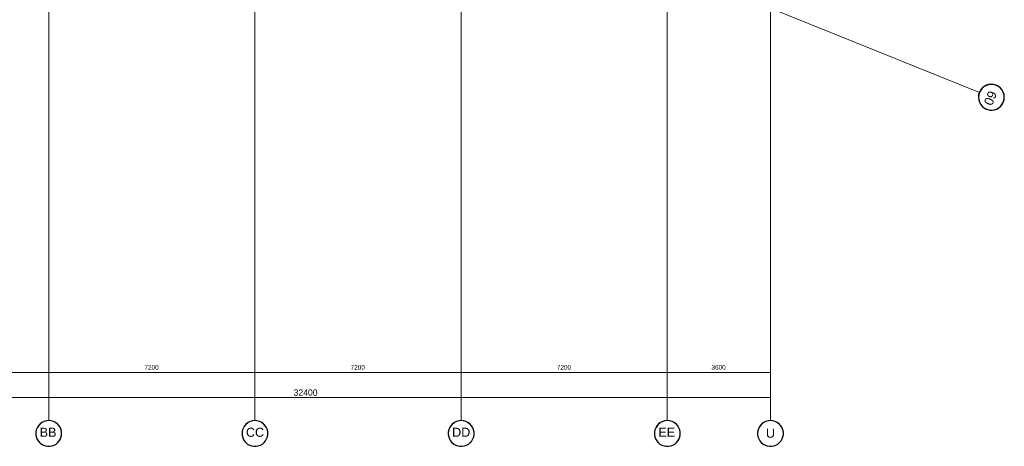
# Model space of a CAD drawing. Header units: millimetres. Extents: x -526411 to -400573, y 47353 to 130199.
# Tile 511 of 543: x -459625 to -425245, y 47353 to 62263. Entities that reach past the tile are written whole.
import ezdxf

# ---------------------------------------------------------------- set-up
doc = ezdxf.new("R2010")
doc.units = ezdxf.units.MM
doc.layers.add('18_BESTAANDE_CONSTRUCTIE', color=7, linetype='Continuous', lineweight=18)
doc.layers.add('m-pg-03_AI_dwg', color=8, linetype='Continuous', lineweight=18)
doc.styles.add('Arial_1', font='arial.ttf', dxfattribs={"height": 14.184781})
doc.styles.add('Frutiger', font='Frutrg__0.ttf', dxfattribs={"height": 7.29503})
doc.styles.add('Frutiger_1', font='Frutrg__0.ttf', dxfattribs={"height": 10.131986})

# ---------------------------------------------------------------- blocks, each defined once
blk = doc.blocks.new('m-pg-03_AI_dwg_block 4641-643609-3e Verdieping - Percelen telling LI')
at = {"layer": '18_BESTAANDE_CONSTRUCTIE', "color": 9, "lineweight": 9}
blk.add_line((325, -1676.3), (325, 731.7), dxfattribs=at)
blk = doc.blocks.new('m-pg-03_AI_dwg_block 4642-643610-3e Verdieping - Percelen telling LI')
at = {"layer": '18_BESTAANDE_CONSTRUCTIE', "color": 9, "lineweight": 9}
blk.add_line((649.2, -1676.3), (649.2, 731.7), dxfattribs=at)
blk = doc.blocks.new('m-pg-03_AI_dwg_block 4645-643613-3e Verdieping - Percelen telling LI')
at = {"layer": '18_BESTAANDE_CONSTRUCTIE', "color": 9, "lineweight": 9}
blk.add_line((973.4, -1676.3), (973.4, 731.7), dxfattribs=at)
blk = doc.blocks.new('m-pg-03_AI_dwg_block 4646-643614-3e Verdieping - Percelen telling LI')
at = {"layer": '18_BESTAANDE_CONSTRUCTIE', "color": 9, "lineweight": 9}
blk.add_line((1297.6, -1676.3), (1297.6, 731.7), dxfattribs=at)
blk = doc.blocks.new('m-pg-03_AI_dwg_block 4690-643657-3e Verdieping - Percelen telling LI')
at = {"layer": '18_BESTAANDE_CONSTRUCTIE', "color": 253, "lineweight": 25, "flags": 128}
blk.add_lwpolyline([(345.2, -1696.5), (345.2, -1694.7), (344.5, -1691), (343.2, -1687.5), (341.2, -1684.3), (338.7, -1681.5), (335.7, -1679.2), (332.3, -1677.6), (328.7, -1676.5), (325, -1676.2), (321.2, -1676.5), (317.6, -1677.6), (314.3, -1679.2), (311.3, -1681.5), (308.7, -1684.3), (306.8, -1687.5), (305.4, -1691), (304.7, -1694.7), (304.7, -1696.5), (304.7, -1698.3), (305.3, -1701.8), (306.5, -1705.1), (308.3, -1708.2), (310.6, -1710.9), (313.3, -1713.2), (316.4, -1715), (319.7, -1716.2), (323.2, -1716.8), (326.7, -1716.8), (330.2, -1716.2), (333.6, -1715), (336.6, -1713.2), (339.4, -1710.9), (341.6, -1708.2), (343.4, -1705.1), (344.6, -1701.8), (345.2, -1698.3), (345.2, -1696.5)], dxfattribs=at)
at = {"layer": '18_BESTAANDE_CONSTRUCTIE', "color": 133, "flags": 128}
blk.add_lwpolyline([(345.2, -1696.5), (345.2, -1694.7), (344.5, -1691), (343.2, -1687.5), (341.2, -1684.3), (338.7, -1681.5), (335.7, -1679.2), (332.3, -1677.6), (328.7, -1676.5), (325, -1676.2), (321.2, -1676.5), (317.6, -1677.6), (314.3, -1679.2), (311.3, -1681.5), (308.7, -1684.3), (306.8, -1687.5), (305.4, -1691), (304.7, -1694.7), (304.7, -1696.5), (304.7, -1698.3), (305.3, -1701.8), (306.5, -1705.1), (308.3, -1708.2), (310.6, -1710.9), (313.3, -1713.2), (316.4, -1715), (319.7, -1716.2), (323.2, -1716.8), (326.7, -1716.8), (330.2, -1716.2), (333.6, -1715), (336.6, -1713.2), (339.4, -1710.9), (341.6, -1708.2), (343.4, -1705.1), (344.6, -1701.8), (345.2, -1698.3), (345.2, -1696.5)], dxfattribs=at)
blk = doc.blocks.new('m-pg-03_AI_dwg_block 4691-643658-3e Verdieping - Percelen telling LI')
at = {"layer": '18_BESTAANDE_CONSTRUCTIE', "color": 133, "flags": 128}
for points in [[(345.2, -1696.5), (344.8, -1692.6), (343.7, -1688.8), (341.8, -1685.3), (339.3, -1682.2), (336.2, -1679.7), (332.7, -1677.8), (328.9, -1676.7), (325, -1676.3), (321, -1676.7), (317.2, -1677.8), (313.7, -1679.7), (310.6, -1682.2), (308.1, -1685.3), (306.2, -1688.8), (305.1, -1692.6), (304.7, -1696.5)], [(304.7, -1696.5), (305.1, -1700.3), (306.1, -1703.9), (307.7, -1707.2), (310, -1710.2), (312.8, -1712.7), (315.9, -1714.7), (319.4, -1716), (323.1, -1716.7), (326.8, -1716.7), (330.5, -1716), (334, -1714.7), (337.2, -1712.7), (339.9, -1710.2), (342.2, -1707.2), (343.9, -1703.9), (344.9, -1700.3), (345.2, -1696.5)]]:
    blk.add_lwpolyline(points, dxfattribs=at)
blk = doc.blocks.new('m-pg-03_AI_dwg_block 4692-643659-3e Verdieping - Percelen telling LI')
at = {"layer": '18_BESTAANDE_CONSTRUCTIE', "color": 133, "flags": 128}
for points in [[(345.2, -1696.5), (344.8, -1692.6), (343.7, -1688.8), (341.8, -1685.3), (339.3, -1682.2), (336.2, -1679.7), (332.7, -1677.8), (328.9, -1676.7), (325, -1676.3), (321, -1676.7), (317.2, -1677.8), (313.7, -1679.7), (310.6, -1682.2), (308.1, -1685.3), (306.2, -1688.8), (305.1, -1692.6), (304.7, -1696.5)], [(304.7, -1696.5), (305.1, -1700.3), (306.1, -1703.9), (307.7, -1707.2), (310, -1710.2), (312.8, -1712.7), (315.9, -1714.7), (319.4, -1716), (323.1, -1716.7), (326.8, -1716.7), (330.5, -1716), (334, -1714.7), (337.2, -1712.7), (339.9, -1710.2), (342.2, -1707.2), (343.9, -1703.9), (344.9, -1700.3), (345.2, -1696.5)]]:
    blk.add_lwpolyline(points, dxfattribs=at)
blk = doc.blocks.new('m-pg-03_AI_dwg_block 4693-643660-3e Verdieping - Percelen telling LI')
at = {"layer": '18_BESTAANDE_CONSTRUCTIE', "insert": (310.7, -1687.6), "char_height": 14.18, "width": 31.498, "attachment_point": 1, "rotation": 0, "line_spacing_factor": 0.938532, "style": 'Arial_1'}
blk.add_mtext('BB', dxfattribs=at)
blk = doc.blocks.new('m-pg-03_AI_dwg_block 4689-643661-3e Verdieping - Percelen telling LI')
for name in ['m-pg-03_AI_dwg_block 4690-643657-3e Verdieping - Percelen telling LI', 'm-pg-03_AI_dwg_block 4691-643658-3e Verdieping - Percelen telling LI', 'm-pg-03_AI_dwg_block 4692-643659-3e Verdieping - Percelen telling LI', 'm-pg-03_AI_dwg_block 4693-643660-3e Verdieping - Percelen telling LI']:
    blk.add_blockref(name, (0, 0))
blk = doc.blocks.new('m-pg-03_AI_dwg_block 4695-643662-3e Verdieping - Percelen telling LI')
at = {"layer": '18_BESTAANDE_CONSTRUCTIE', "color": 253, "lineweight": 25, "flags": 128}
blk.add_lwpolyline([(669.5, -1696.5), (669.5, -1694.7), (668.8, -1691), (667.4, -1687.5), (665.4, -1684.3), (662.9, -1681.5), (659.9, -1679.2), (656.5, -1677.6), (652.9, -1676.5), (649.2, -1676.2), (645.5, -1676.5), (641.8, -1677.6), (638.5, -1679.2), (635.5, -1681.5), (633, -1684.3), (631, -1687.5), (629.6, -1691), (628.9, -1694.7), (628.9, -1696.5), (628.9, -1698.3), (629.5, -1701.8), (630.8, -1705.1), (632.5, -1708.2), (634.8, -1710.9), (637.5, -1713.2), (640.6, -1715), (643.9, -1716.2), (647.4, -1716.8), (651, -1716.8), (654.5, -1716.2), (657.8, -1715), (660.9, -1713.2), (663.6, -1710.9), (665.9, -1708.2), (667.6, -1705.1), (668.8, -1701.8), (669.5, -1698.3), (669.5, -1696.5)], dxfattribs=at)
at = {"layer": '18_BESTAANDE_CONSTRUCTIE', "color": 133, "flags": 128}
blk.add_lwpolyline([(669.5, -1696.5), (669.5, -1694.7), (668.8, -1691), (667.4, -1687.5), (665.4, -1684.3), (662.9, -1681.5), (659.9, -1679.2), (656.5, -1677.6), (652.9, -1676.5), (649.2, -1676.2), (645.5, -1676.5), (641.8, -1677.6), (638.5, -1679.2), (635.5, -1681.5), (633, -1684.3), (631, -1687.5), (629.6, -1691), (628.9, -1694.7), (628.9, -1696.5), (628.9, -1698.3), (629.5, -1701.8), (630.8, -1705.1), (632.5, -1708.2), (634.8, -1710.9), (637.5, -1713.2), (640.6, -1715), (643.9, -1716.2), (647.4, -1716.8), (651, -1716.8), (654.5, -1716.2), (657.8, -1715), (660.9, -1713.2), (663.6, -1710.9), (665.9, -1708.2), (667.6, -1705.1), (668.8, -1701.8), (669.5, -1698.3), (669.5, -1696.5)], dxfattribs=at)
blk = doc.blocks.new('m-pg-03_AI_dwg_block 4696-643663-3e Verdieping - Percelen telling LI')
at = {"layer": '18_BESTAANDE_CONSTRUCTIE', "color": 133, "flags": 128}
for points in [[(669.5, -1696.5), (669.1, -1692.6), (667.9, -1688.8), (666, -1685.3), (663.5, -1682.2), (660.5, -1679.7), (656.9, -1677.8), (653.1, -1676.7), (649.2, -1676.3), (645.2, -1676.7), (641.4, -1677.8), (637.9, -1679.7), (634.9, -1682.2), (632.3, -1685.3), (630.5, -1688.8), (629.3, -1692.6), (628.9, -1696.5)], [(628.9, -1696.5), (629.3, -1700.3), (630.3, -1703.9), (632, -1707.2), (634.2, -1710.2), (637, -1712.7), (640.2, -1714.7), (643.6, -1716), (647.3, -1716.7), (651.1, -1716.7), (654.7, -1716), (658.2, -1714.7), (661.4, -1712.7), (664.2, -1710.2), (666.4, -1707.2), (668.1, -1703.9), (669.1, -1700.3), (669.5, -1696.5)]]:
    blk.add_lwpolyline(points, dxfattribs=at)
blk = doc.blocks.new('m-pg-03_AI_dwg_block 4697-643664-3e Verdieping - Percelen telling LI')
at = {"layer": '18_BESTAANDE_CONSTRUCTIE', "color": 133, "flags": 128}
for points in [[(669.5, -1696.5), (669.1, -1692.6), (667.9, -1688.8), (666, -1685.3), (663.5, -1682.2), (660.5, -1679.7), (656.9, -1677.8), (653.1, -1676.7), (649.2, -1676.3), (645.2, -1676.7), (641.4, -1677.8), (637.9, -1679.7), (634.9, -1682.2), (632.3, -1685.3), (630.5, -1688.8), (629.3, -1692.6), (628.9, -1696.5)], [(628.9, -1696.5), (629.3, -1700.3), (630.3, -1703.9), (632, -1707.2), (634.2, -1710.2), (637, -1712.7), (640.2, -1714.7), (643.6, -1716), (647.3, -1716.7), (651.1, -1716.7), (654.7, -1716), (658.2, -1714.7), (661.4, -1712.7), (664.2, -1710.2), (666.4, -1707.2), (668.1, -1703.9), (669.1, -1700.3), (669.5, -1696.5)]]:
    blk.add_lwpolyline(points, dxfattribs=at)
blk = doc.blocks.new('m-pg-03_AI_dwg_block 4698-643665-3e Verdieping - Percelen telling LI')
at = {"layer": '18_BESTAANDE_CONSTRUCTIE', "insert": (635, -1687.6), "char_height": 14.18, "width": 33.921, "attachment_point": 1, "rotation": 0, "line_spacing_factor": 0.938532, "style": 'Arial_1'}
blk.add_mtext('CC', dxfattribs=at)
blk = doc.blocks.new('m-pg-03_AI_dwg_block 4694-643666-3e Verdieping - Percelen telling LI')
for name in ['m-pg-03_AI_dwg_block 4695-643662-3e Verdieping - Percelen telling LI', 'm-pg-03_AI_dwg_block 4696-643663-3e Verdieping - Percelen telling LI', 'm-pg-03_AI_dwg_block 4697-643664-3e Verdieping - Percelen telling LI', 'm-pg-03_AI_dwg_block 4698-643665-3e Verdieping - Percelen telling LI']:
    blk.add_blockref(name, (0, 0))
blk = doc.blocks.new('m-pg-03_AI_dwg_block 4700-643667-3e Verdieping - Percelen telling LI')
at = {"layer": '18_BESTAANDE_CONSTRUCTIE', "color": 253, "lineweight": 25, "flags": 128}
blk.add_lwpolyline([(993.7, -1696.5), (993.7, -1694.7), (993, -1691), (991.6, -1687.5), (989.7, -1684.3), (987.1, -1681.5), (984.1, -1679.2), (980.8, -1677.6), (977.2, -1676.5), (973.4, -1676.2), (969.7, -1676.5), (966.1, -1677.6), (962.7, -1679.2), (959.7, -1681.5), (957.2, -1684.3), (955.2, -1687.5), (953.8, -1691), (953.2, -1694.7), (953.2, -1696.5), (953.2, -1698.3), (953.8, -1701.8), (955, -1705.1), (956.8, -1708.2), (959, -1710.9), (961.7, -1713.2), (964.8, -1715), (968.2, -1716.2), (971.6, -1716.8), (975.2, -1716.8), (978.7, -1716.2), (982, -1715), (985.1, -1713.2), (987.8, -1710.9), (990.1, -1708.2), (991.9, -1705.1), (993.1, -1701.8), (993.7, -1698.3), (993.7, -1696.5)], dxfattribs=at)
at = {"layer": '18_BESTAANDE_CONSTRUCTIE', "color": 133, "flags": 128}
blk.add_lwpolyline([(993.7, -1696.5), (993.7, -1694.7), (993, -1691), (991.6, -1687.5), (989.7, -1684.3), (987.1, -1681.5), (984.1, -1679.2), (980.8, -1677.6), (977.2, -1676.5), (973.4, -1676.2), (969.7, -1676.5), (966.1, -1677.6), (962.7, -1679.2), (959.7, -1681.5), (957.2, -1684.3), (955.2, -1687.5), (953.8, -1691), (953.2, -1694.7), (953.2, -1696.5), (953.2, -1698.3), (953.8, -1701.8), (955, -1705.1), (956.8, -1708.2), (959, -1710.9), (961.7, -1713.2), (964.8, -1715), (968.2, -1716.2), (971.6, -1716.8), (975.2, -1716.8), (978.7, -1716.2), (982, -1715), (985.1, -1713.2), (987.8, -1710.9), (990.1, -1708.2), (991.9, -1705.1), (993.1, -1701.8), (993.7, -1698.3), (993.7, -1696.5)], dxfattribs=at)
blk = doc.blocks.new('m-pg-03_AI_dwg_block 4701-643668-3e Verdieping - Percelen telling LI')
at = {"layer": '18_BESTAANDE_CONSTRUCTIE', "color": 133, "flags": 128}
for points in [[(993.7, -1696.5), (993.3, -1692.6), (992.1, -1688.8), (990.3, -1685.3), (987.7, -1682.2), (984.7, -1679.7), (981.2, -1677.8), (977.4, -1676.7), (973.4, -1676.3), (969.5, -1676.7), (965.7, -1677.8), (962.2, -1679.7), (959.1, -1682.2), (956.6, -1685.3), (954.7, -1688.8), (953.5, -1692.6), (953.2, -1696.5)], [(953.2, -1696.5), (953.5, -1700.3), (954.5, -1703.9), (956.2, -1707.2), (958.4, -1710.2), (961.2, -1712.7), (964.4, -1714.7), (967.9, -1716), (971.5, -1716.7), (975.3, -1716.7), (979, -1716), (982.4, -1714.7), (985.6, -1712.7), (988.4, -1710.2), (990.6, -1707.2), (992.3, -1703.9), (993.3, -1700.3), (993.7, -1696.5)]]:
    blk.add_lwpolyline(points, dxfattribs=at)
blk = doc.blocks.new('m-pg-03_AI_dwg_block 4702-643669-3e Verdieping - Percelen telling LI')
at = {"layer": '18_BESTAANDE_CONSTRUCTIE', "color": 133, "flags": 128}
for points in [[(993.7, -1696.5), (993.3, -1692.6), (992.1, -1688.8), (990.3, -1685.3), (987.7, -1682.2), (984.7, -1679.7), (981.2, -1677.8), (977.4, -1676.7), (973.4, -1676.3), (969.5, -1676.7), (965.7, -1677.8), (962.2, -1679.7), (959.1, -1682.2), (956.6, -1685.3), (954.7, -1688.8), (953.5, -1692.6), (953.2, -1696.5)], [(953.2, -1696.5), (953.5, -1700.3), (954.5, -1703.9), (956.2, -1707.2), (958.4, -1710.2), (961.2, -1712.7), (964.4, -1714.7), (967.9, -1716), (971.5, -1716.7), (975.3, -1716.7), (979, -1716), (982.4, -1714.7), (985.6, -1712.7), (988.4, -1710.2), (990.6, -1707.2), (992.3, -1703.9), (993.3, -1700.3), (993.7, -1696.5)]]:
    blk.add_lwpolyline(points, dxfattribs=at)
blk = doc.blocks.new('m-pg-03_AI_dwg_block 4703-643670-3e Verdieping - Percelen telling LI')
at = {"layer": '18_BESTAANDE_CONSTRUCTIE', "insert": (959.2, -1687.6), "char_height": 14.18, "width": 33.921, "attachment_point": 1, "rotation": 0, "line_spacing_factor": 0.938532, "style": 'Arial_1'}
blk.add_mtext('DD', dxfattribs=at)
blk = doc.blocks.new('m-pg-03_AI_dwg_block 4699-643671-3e Verdieping - Percelen telling LI')
for name in ['m-pg-03_AI_dwg_block 4700-643667-3e Verdieping - Percelen telling LI', 'm-pg-03_AI_dwg_block 4701-643668-3e Verdieping - Percelen telling LI', 'm-pg-03_AI_dwg_block 4702-643669-3e Verdieping - Percelen telling LI', 'm-pg-03_AI_dwg_block 4703-643670-3e Verdieping - Percelen telling LI']:
    blk.add_blockref(name, (0, 0))
blk = doc.blocks.new('m-pg-03_AI_dwg_block 4705-643672-3e Verdieping - Percelen telling LI')
at = {"layer": '18_BESTAANDE_CONSTRUCTIE', "color": 253, "lineweight": 25, "flags": 128}
blk.add_lwpolyline([(1317.9, -1696.5), (1317.9, -1694.7), (1317.2, -1691), (1315.9, -1687.5), (1313.9, -1684.3), (1311.4, -1681.5), (1308.4, -1679.2), (1305, -1677.6), (1301.4, -1676.5), (1297.6, -1676.2), (1293.9, -1676.5), (1290.3, -1677.6), (1286.9, -1679.2), (1283.9, -1681.5), (1281.4, -1684.3), (1279.4, -1687.5), (1278.1, -1691), (1277.4, -1694.7), (1277.4, -1696.5), (1277.4, -1698.3), (1278, -1701.8), (1279.2, -1705.1), (1281, -1708.2), (1283.3, -1710.9), (1286, -1713.2), (1289, -1715), (1292.4, -1716.2), (1295.9, -1716.8), (1299.4, -1716.8), (1302.9, -1716.2), (1306.2, -1715), (1309.3, -1713.2), (1312, -1710.9), (1314.3, -1708.2), (1316.1, -1705.1), (1317.3, -1701.8), (1317.9, -1698.3), (1317.9, -1696.5)], dxfattribs=at)
at = {"layer": '18_BESTAANDE_CONSTRUCTIE', "color": 133, "flags": 128}
blk.add_lwpolyline([(1317.9, -1696.5), (1317.9, -1694.7), (1317.2, -1691), (1315.9, -1687.5), (1313.9, -1684.3), (1311.4, -1681.5), (1308.4, -1679.2), (1305, -1677.6), (1301.4, -1676.5), (1297.6, -1676.2), (1293.9, -1676.5), (1290.3, -1677.6), (1286.9, -1679.2), (1283.9, -1681.5), (1281.4, -1684.3), (1279.4, -1687.5), (1278.1, -1691), (1277.4, -1694.7), (1277.4, -1696.5), (1277.4, -1698.3), (1278, -1701.8), (1279.2, -1705.1), (1281, -1708.2), (1283.3, -1710.9), (1286, -1713.2), (1289, -1715), (1292.4, -1716.2), (1295.9, -1716.8), (1299.4, -1716.8), (1302.9, -1716.2), (1306.2, -1715), (1309.3, -1713.2), (1312, -1710.9), (1314.3, -1708.2), (1316.1, -1705.1), (1317.3, -1701.8), (1317.9, -1698.3), (1317.9, -1696.5)], dxfattribs=at)
blk = doc.blocks.new('m-pg-03_AI_dwg_block 4706-643673-3e Verdieping - Percelen telling LI')
at = {"layer": '18_BESTAANDE_CONSTRUCTIE', "color": 133, "flags": 128}
for points in [[(1317.9, -1696.5), (1317.5, -1692.6), (1316.4, -1688.8), (1314.5, -1685.3), (1312, -1682.2), (1308.9, -1679.7), (1305.4, -1677.8), (1301.6, -1676.7), (1297.6, -1676.3), (1293.7, -1676.7), (1289.9, -1677.8), (1286.4, -1679.7), (1283.3, -1682.2), (1280.8, -1685.3), (1278.9, -1688.8), (1277.8, -1692.6), (1277.4, -1696.5)], [(1277.4, -1696.5), (1277.7, -1700.3), (1278.7, -1703.9), (1280.4, -1707.2), (1282.7, -1710.2), (1285.4, -1712.7), (1288.6, -1714.7), (1292.1, -1716), (1295.8, -1716.7), (1299.5, -1716.7), (1303.2, -1716), (1306.7, -1714.7), (1309.9, -1712.7), (1312.6, -1710.2), (1314.9, -1707.2), (1316.5, -1703.9), (1317.6, -1700.3), (1317.9, -1696.5)]]:
    blk.add_lwpolyline(points, dxfattribs=at)
blk = doc.blocks.new('m-pg-03_AI_dwg_block 4707-643674-3e Verdieping - Percelen telling LI')
at = {"layer": '18_BESTAANDE_CONSTRUCTIE', "color": 133, "flags": 128}
for points in [[(1317.9, -1696.5), (1317.5, -1692.6), (1316.4, -1688.8), (1314.5, -1685.3), (1312, -1682.2), (1308.9, -1679.7), (1305.4, -1677.8), (1301.6, -1676.7), (1297.6, -1676.3), (1293.7, -1676.7), (1289.9, -1677.8), (1286.4, -1679.7), (1283.3, -1682.2), (1280.8, -1685.3), (1278.9, -1688.8), (1277.8, -1692.6), (1277.4, -1696.5)], [(1277.4, -1696.5), (1277.7, -1700.3), (1278.7, -1703.9), (1280.4, -1707.2), (1282.7, -1710.2), (1285.4, -1712.7), (1288.6, -1714.7), (1292.1, -1716), (1295.8, -1716.7), (1299.5, -1716.7), (1303.2, -1716), (1306.7, -1714.7), (1309.9, -1712.7), (1312.6, -1710.2), (1314.9, -1707.2), (1316.5, -1703.9), (1317.6, -1700.3), (1317.9, -1696.5)]]:
    blk.add_lwpolyline(points, dxfattribs=at)
blk = doc.blocks.new('m-pg-03_AI_dwg_block 4708-643675-3e Verdieping - Percelen telling LI')
at = {"layer": '18_BESTAANDE_CONSTRUCTIE', "insert": (1283.5, -1687.6), "char_height": 14.18, "width": 31.498, "attachment_point": 1, "rotation": 0, "line_spacing_factor": 0.938532, "style": 'Arial_1'}
blk.add_mtext('EE', dxfattribs=at)
blk = doc.blocks.new('m-pg-03_AI_dwg_block 4704-643676-3e Verdieping - Percelen telling LI')
for name in ['m-pg-03_AI_dwg_block 4705-643672-3e Verdieping - Percelen telling LI', 'm-pg-03_AI_dwg_block 4706-643673-3e Verdieping - Percelen telling LI', 'm-pg-03_AI_dwg_block 4707-643674-3e Verdieping - Percelen telling LI', 'm-pg-03_AI_dwg_block 4708-643675-3e Verdieping - Percelen telling LI']:
    blk.add_blockref(name, (0, 0))
blk = doc.blocks.new('m-pg-03_AI_dwg_block 4751-643719-3e Verdieping - Percelen telling LI')
at = {"layer": '18_BESTAANDE_CONSTRUCTIE', "color": 133}
blk.add_line((325, -1600.8), (0.7, -1600.8), dxfattribs=at)
blk = doc.blocks.new('m-pg-03_AI_dwg_block 4753-643721-3e Verdieping - Percelen telling LI')
at = {"layer": '18_BESTAANDE_CONSTRUCTIE', "color": 133}
blk.add_line((649.2, -1600.8), (325, -1600.8), dxfattribs=at)
blk = doc.blocks.new('m-pg-03_AI_dwg_block 4754-643722-3e Verdieping - Percelen telling LI')
at = {"layer": '18_BESTAANDE_CONSTRUCTIE', "insert": (475.4, -1588.8), "char_height": 7.3, "width": 27.214, "attachment_point": 1, "line_spacing_factor": 1.017696, "style": 'Frutiger'}
blk.add_mtext('7200', dxfattribs=at)
blk = doc.blocks.new('m-pg-03_AI_dwg_block 4755-643723-3e Verdieping - Percelen telling LI')
at = {"layer": '18_BESTAANDE_CONSTRUCTIE', "color": 133}
blk.add_line((973.4, -1600.8), (649.2, -1600.8), dxfattribs=at)
blk = doc.blocks.new('m-pg-03_AI_dwg_block 4756-643724-3e Verdieping - Percelen telling LI')
at = {"layer": '18_BESTAANDE_CONSTRUCTIE', "insert": (799.6, -1588.8), "char_height": 7.3, "width": 27.214, "attachment_point": 1, "line_spacing_factor": 1.017696, "style": 'Frutiger'}
blk.add_mtext('7200', dxfattribs=at)
blk = doc.blocks.new('m-pg-03_AI_dwg_block 4757-643725-3e Verdieping - Percelen telling LI')
at = {"layer": '18_BESTAANDE_CONSTRUCTIE', "color": 133}
blk.add_line((1297.6, -1600.8), (973.4, -1600.8), dxfattribs=at)
blk = doc.blocks.new('m-pg-03_AI_dwg_block 4758-643726-3e Verdieping - Percelen telling LI')
at = {"layer": '18_BESTAANDE_CONSTRUCTIE', "insert": (1123.9, -1588.8), "char_height": 7.3, "width": 27.214, "attachment_point": 1, "line_spacing_factor": 1.017696, "style": 'Frutiger'}
blk.add_mtext('7200', dxfattribs=at)
blk = doc.blocks.new('m-pg-03_AI_dwg_block 4759-643727-3e Verdieping - Percelen telling LI')
at = {"layer": '18_BESTAANDE_CONSTRUCTIE', "color": 133}
blk.add_line((1459.8, -1639.9), (0.7, -1639.9), dxfattribs=at)
blk = doc.blocks.new('m-pg-03_AI_dwg_block 4760-643728-3e Verdieping - Percelen telling LI')
at = {"layer": '18_BESTAANDE_CONSTRUCTIE', "insert": (710, -1627.2), "char_height": 10.13, "width": 47.246, "attachment_point": 1, "line_spacing_factor": 1.017696, "style": 'Frutiger_1'}
blk.add_mtext('32400', dxfattribs=at)
blk = doc.blocks.new('m-pg-03_AI_dwg_block 4814-643782-3e Verdieping - Percelen telling LI')
at = {"layer": '18_BESTAANDE_CONSTRUCTIE', "color": 9, "lineweight": 9}
blk.add_line((1459.8, -1676.3), (1459.8, 1046), dxfattribs=at)
blk = doc.blocks.new('m-pg-03_AI_dwg_block 4816-643783-3e Verdieping - Percelen telling LI')
at = {"layer": '18_BESTAANDE_CONSTRUCTIE', "color": 253, "lineweight": 25, "flags": 128}
blk.add_lwpolyline([(1480, -1696.5), (1480, -1694.7), (1479.3, -1691), (1478, -1687.5), (1476, -1684.3), (1473.5, -1681.5), (1470.5, -1679.2), (1467.1, -1677.6), (1463.5, -1676.5), (1459.8, -1676.2), (1456, -1676.5), (1452.4, -1677.6), (1449, -1679.2), (1446, -1681.5), (1443.5, -1684.3), (1441.5, -1687.5), (1440.2, -1691), (1439.5, -1694.7), (1439.5, -1696.5), (1439.5, -1698.3), (1440.1, -1701.8), (1441.3, -1705.1), (1443.1, -1708.2), (1445.4, -1710.9), (1448.1, -1713.2), (1451.2, -1715), (1454.5, -1716.2), (1458, -1716.8), (1461.5, -1716.8), (1465, -1716.2), (1468.3, -1715), (1471.4, -1713.2), (1474.1, -1710.9), (1476.4, -1708.2), (1478.2, -1705.1), (1479.4, -1701.8), (1480, -1698.3), (1480, -1696.5)], dxfattribs=at)
at = {"layer": '18_BESTAANDE_CONSTRUCTIE', "color": 133, "flags": 128}
blk.add_lwpolyline([(1480, -1696.5), (1480, -1694.7), (1479.3, -1691), (1478, -1687.5), (1476, -1684.3), (1473.5, -1681.5), (1470.5, -1679.2), (1467.1, -1677.6), (1463.5, -1676.5), (1459.8, -1676.2), (1456, -1676.5), (1452.4, -1677.6), (1449, -1679.2), (1446, -1681.5), (1443.5, -1684.3), (1441.5, -1687.5), (1440.2, -1691), (1439.5, -1694.7), (1439.5, -1696.5), (1439.5, -1698.3), (1440.1, -1701.8), (1441.3, -1705.1), (1443.1, -1708.2), (1445.4, -1710.9), (1448.1, -1713.2), (1451.2, -1715), (1454.5, -1716.2), (1458, -1716.8), (1461.5, -1716.8), (1465, -1716.2), (1468.3, -1715), (1471.4, -1713.2), (1474.1, -1710.9), (1476.4, -1708.2), (1478.2, -1705.1), (1479.4, -1701.8), (1480, -1698.3), (1480, -1696.5)], dxfattribs=at)
blk = doc.blocks.new('m-pg-03_AI_dwg_block 4817-643784-3e Verdieping - Percelen telling LI')
at = {"layer": '18_BESTAANDE_CONSTRUCTIE', "color": 133, "flags": 128}
for points in [[(1480, -1696.5), (1479.6, -1692.6), (1478.5, -1688.8), (1476.6, -1685.3), (1474.1, -1682.2), (1471, -1679.7), (1467.5, -1677.8), (1463.7, -1676.7), (1459.8, -1676.3), (1455.8, -1676.7), (1452, -1677.8), (1448.5, -1679.7), (1445.4, -1682.2), (1442.9, -1685.3), (1441, -1688.8), (1439.9, -1692.6), (1439.5, -1696.5)], [(1439.5, -1696.5), (1439.8, -1700.3), (1440.9, -1703.9), (1442.5, -1707.2), (1444.8, -1710.2), (1447.5, -1712.7), (1450.7, -1714.7), (1454.2, -1716), (1457.9, -1716.7), (1461.6, -1716.7), (1465.3, -1716), (1468.8, -1714.7), (1472, -1712.7), (1474.7, -1710.2), (1477, -1707.2), (1478.6, -1703.9), (1479.7, -1700.3), (1480, -1696.5)]]:
    blk.add_lwpolyline(points, dxfattribs=at)
blk = doc.blocks.new('m-pg-03_AI_dwg_block 4818-643785-3e Verdieping - Percelen telling LI')
at = {"layer": '18_BESTAANDE_CONSTRUCTIE', "color": 133, "flags": 128}
for points in [[(1480, -1696.5), (1479.6, -1692.6), (1478.5, -1688.8), (1476.6, -1685.3), (1474.1, -1682.2), (1471, -1679.7), (1467.5, -1677.8), (1463.7, -1676.7), (1459.8, -1676.3), (1455.8, -1676.7), (1452, -1677.8), (1448.5, -1679.7), (1445.4, -1682.2), (1442.9, -1685.3), (1441, -1688.8), (1439.9, -1692.6), (1439.5, -1696.5)], [(1439.5, -1696.5), (1439.8, -1700.3), (1440.9, -1703.9), (1442.5, -1707.2), (1444.8, -1710.2), (1447.5, -1712.7), (1450.7, -1714.7), (1454.2, -1716), (1457.9, -1716.7), (1461.6, -1716.7), (1465.3, -1716), (1468.8, -1714.7), (1472, -1712.7), (1474.7, -1710.2), (1477, -1707.2), (1478.6, -1703.9), (1479.7, -1700.3), (1480, -1696.5)]]:
    blk.add_lwpolyline(points, dxfattribs=at)
blk = doc.blocks.new('m-pg-03_AI_dwg_block 4819-643786-3e Verdieping - Percelen telling LI')
at = {"layer": '18_BESTAANDE_CONSTRUCTIE', "insert": (1452.6, -1689.1), "char_height": 14.2, "width": 16.961, "attachment_point": 1, "rotation": 0, "line_spacing_factor": 0.938532, "style": 'Arial_1'}
blk.add_mtext('U', dxfattribs=at)
blk = doc.blocks.new('m-pg-03_AI_dwg_block 4815-643787-3e Verdieping - Percelen telling LI')
for name in ['m-pg-03_AI_dwg_block 4816-643783-3e Verdieping - Percelen telling LI', 'm-pg-03_AI_dwg_block 4817-643784-3e Verdieping - Percelen telling LI', 'm-pg-03_AI_dwg_block 4818-643785-3e Verdieping - Percelen telling LI', 'm-pg-03_AI_dwg_block 4819-643786-3e Verdieping - Percelen telling LI']:
    blk.add_blockref(name, (0, 0))
blk = doc.blocks.new('m-pg-03_AI_dwg_block 4820-643788-3e Verdieping - Percelen telling LI')
at = {"layer": '18_BESTAANDE_CONSTRUCTIE', "color": 133}
blk.add_line((1459.8, -1600.8), (1297.6, -1600.8), dxfattribs=at)
blk = doc.blocks.new('m-pg-03_AI_dwg_block 4821-643789-3e Verdieping - Percelen telling LI')
at = {"layer": '18_BESTAANDE_CONSTRUCTIE', "insert": (1367, -1588.8), "char_height": 7.3, "width": 27.214, "attachment_point": 1, "line_spacing_factor": 1.017696, "style": 'Frutiger'}
blk.add_mtext('3600', dxfattribs=at)
blk = doc.blocks.new('m-pg-03_AI_dwg_block 4822-643790-3e Verdieping - Percelen telling LI')
at = {"layer": '18_BESTAANDE_CONSTRUCTIE', "color": 9, "lineweight": 9}
blk.add_line((-89.3, -401.8), (1788.3, -1159.9), dxfattribs=at)
blk = doc.blocks.new('m-pg-03_AI_dwg_block 4824-643791-3e Verdieping - Percelen telling LI')
at = {"layer": '18_BESTAANDE_CONSTRUCTIE', "color": 253, "lineweight": 25, "flags": 128}
blk.add_lwpolyline([(1799.5, -1186.3), (1801.2, -1186.9), (1804.8, -1187.7), (1808.4, -1187.8), (1812, -1187.2), (1815.5, -1186), (1818.7, -1184.2), (1821.5, -1181.9), (1823.8, -1179.1), (1825.6, -1175.9), (1826.8, -1172.5), (1827.4, -1168.9), (1827.3, -1165.2), (1826.6, -1161.7), (1825.3, -1158.3), (1823.3, -1155.2), (1820.9, -1152.5), (1818, -1150.3), (1814.7, -1148.6), (1811.2, -1147.5), (1807.6, -1147.1), (1804, -1147.4), (1800.4, -1148.2), (1797.1, -1149.7), (1794.1, -1151.8), (1791.5, -1154.4), (1789.4, -1157.4), (1787.9, -1160.7), (1787, -1164.2), (1786.8, -1167.9), (1787.2, -1171.5), (1788.2, -1175), (1789.9, -1178.3), (1792.1, -1181.2), (1794.8, -1183.6), (1797.8, -1185.6)], close=True, dxfattribs=at)
at = {"layer": '18_BESTAANDE_CONSTRUCTIE', "color": 133, "flags": 128}
blk.add_lwpolyline([(1799.5, -1186.3), (1801.2, -1186.9), (1804.8, -1187.7), (1808.4, -1187.8), (1812, -1187.2), (1815.5, -1186), (1818.7, -1184.2), (1821.5, -1181.9), (1823.8, -1179.1), (1825.6, -1175.9), (1826.8, -1172.5), (1827.4, -1168.9), (1827.3, -1165.2), (1826.6, -1161.7), (1825.3, -1158.3), (1823.3, -1155.2), (1820.9, -1152.5), (1818, -1150.3), (1814.7, -1148.6), (1811.2, -1147.5), (1807.6, -1147.1), (1804, -1147.4), (1800.4, -1148.2), (1797.1, -1149.7), (1794.1, -1151.8), (1791.5, -1154.4), (1789.4, -1157.4), (1787.9, -1160.7), (1787, -1164.2), (1786.8, -1167.9), (1787.2, -1171.5), (1788.2, -1175), (1789.9, -1178.3), (1792.1, -1181.2), (1794.8, -1183.6), (1797.8, -1185.6)], close=True, dxfattribs=at)
blk = doc.blocks.new('m-pg-03_AI_dwg_block 4825-643792-3e Verdieping - Percelen telling LI')
at = {"layer": '18_BESTAANDE_CONSTRUCTIE', "color": 253, "lineweight": 25}
for points in [[(1807.1, -1147.2), (1795.9, -1147.2), (1786.9, -1156.3), (1786.9, -1167.5)], [(1827.4, -1167.5), (1827.4, -1156.3), (1818.3, -1147.2), (1807.1, -1147.2)], [(1786.9, -1167.5), (1786.9, -1178.7), (1795.9, -1187.7), (1807.1, -1187.7)], [(1807.1, -1187.7), (1818.3, -1187.7), (1827.4, -1178.7), (1827.4, -1167.5)]]:
    blk.add_open_spline(points, degree=3, dxfattribs=at)
blk = doc.blocks.new('m-pg-03_AI_dwg_block 4826-643793-3e Verdieping - Percelen telling LI')
at = {"layer": '18_BESTAANDE_CONSTRUCTIE', "insert": (1794.9, -1176.5), "char_height": 14.18, "width": 26.306, "attachment_point": 1, "rotation": 68.0143, "line_spacing_factor": 0.938532, "style": 'Arial_1'}
blk.add_mtext('09', dxfattribs=at)
blk = doc.blocks.new('m-pg-03_AI_dwg_block 4823-643794-3e Verdieping - Percelen telling LI')
for name in ['m-pg-03_AI_dwg_block 4824-643791-3e Verdieping - Percelen telling LI', 'm-pg-03_AI_dwg_block 4825-643792-3e Verdieping - Percelen telling LI', 'm-pg-03_AI_dwg_block 4826-643793-3e Verdieping - Percelen telling LI']:
    blk.add_blockref(name, (0, 0))
blk = doc.blocks.new('m-pg-03_AI_dwg_block 4640-643795-3e Verdieping - Percelen telling LI')
for name in ['m-pg-03_AI_dwg_block 4814-643782-3e Verdieping - Percelen telling LI', 'm-pg-03_AI_dwg_block 4641-643609-3e Verdieping - Percelen telling LI', 'm-pg-03_AI_dwg_block 4642-643610-3e Verdieping - Percelen telling LI', 'm-pg-03_AI_dwg_block 4645-643613-3e Verdieping - Percelen telling LI', 'm-pg-03_AI_dwg_block 4646-643614-3e Verdieping - Percelen telling LI', 'm-pg-03_AI_dwg_block 4822-643790-3e Verdieping - Percelen telling LI', 'm-pg-03_AI_dwg_block 4823-643794-3e Verdieping - Percelen telling LI', 'm-pg-03_AI_dwg_block 4754-643722-3e Verdieping - Percelen telling LI', 'm-pg-03_AI_dwg_block 4756-643724-3e Verdieping - Percelen telling LI', 'm-pg-03_AI_dwg_block 4758-643726-3e Verdieping - Percelen telling LI', 'm-pg-03_AI_dwg_block 4821-643789-3e Verdieping - Percelen telling LI', 'm-pg-03_AI_dwg_block 4751-643719-3e Verdieping - Percelen telling LI', 'm-pg-03_AI_dwg_block 4753-643721-3e Verdieping - Percelen telling LI', 'm-pg-03_AI_dwg_block 4755-643723-3e Verdieping - Percelen telling LI', 'm-pg-03_AI_dwg_block 4757-643725-3e Verdieping - Percelen telling LI', 'm-pg-03_AI_dwg_block 4820-643788-3e Verdieping - Percelen telling LI', 'm-pg-03_AI_dwg_block 4759-643727-3e Verdieping - Percelen telling LI', 'm-pg-03_AI_dwg_block 4760-643728-3e Verdieping - Percelen telling LI', 'm-pg-03_AI_dwg_block 4689-643661-3e Verdieping - Percelen telling LI', 'm-pg-03_AI_dwg_block 4694-643666-3e Verdieping - Percelen telling LI', 'm-pg-03_AI_dwg_block 4699-643671-3e Verdieping - Percelen telling LI', 'm-pg-03_AI_dwg_block 4704-643676-3e Verdieping - Percelen telling LI', 'm-pg-03_AI_dwg_block 4815-643787-3e Verdieping - Percelen telling LI']:
    blk.add_blockref(name, (0, 0))
blk = doc.blocks.new('m-pg-03_AI_dwg-638970-3e Verdieping - Percelen telling LI')
blk.add_blockref('m-pg-03_AI_dwg_block 4640-643795-3e Verdieping - Percelen telling LI', (0, 0))

msp = doc.modelspace()

# ---------------------------------------------------------------- block references
at = {"layer": 'm-pg-03_AI_dwg', "color": 133, "xscale": 22.2068924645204, "yscale": 22.2068924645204, "zscale": 22.2068924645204}
msp.add_blockref('m-pg-03_AI_dwg-638970-3e Verdieping - Percelen telling LI', (-465827, 85478), dxfattribs=at)

doc.saveas('drawing.dxf')
